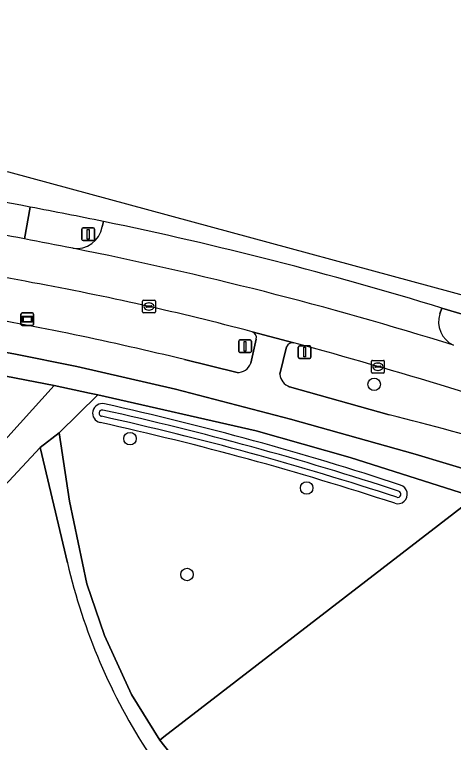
# Model space of a CAD drawing. Extents: x 162417 to 163722, y 384268 to 385417.
# Drawn here: x 163118.6 to 163152.9, y 385355.4 to 385412.3 of the extents above; entities that cross this region are included whole.
import ezdxf

# ---------------------------------------------------------------- set-up
doc = ezdxf.new("R2010")
doc.units = 0
for name, color, linetype in [('IMGEO_Berm_groen', 7, 'Continuous'), ('IMGEO_Boom', 7, 'Continuous'), ('IMGEO_Fietspad_open', 7, 'Continuous'), ('IMGEO_Groenvoorziening', 7, 'Continuous'), ('IMGEO_Kolk', 7, 'Continuous'), ('IMGEO_Lichtmast', 7, 'Continuous'), ('IMGEO_Loofbos', 7, 'Continuous'), ('IMGEO_Oever', 7, 'Continuous'), ('IMGEO_Rijbaan_lokaal_gesloten', 7, 'Continuous'), ('IMGEO_Rijbaan_lokaal_open', 7, 'Continuous'), ('IMGEO_Verkeersbordpaal', 7, 'Continuous'), ('IMGEO_Voetpad_halfverhard', 7, 'Continuous'), ('IMGEO_Voetpad_open', 7, 'Continuous'), ('IMGEO_Waterloop', 7, 'Continuous'), ('IMGEO_Wegwijzer', 7, 'Continuous')]:
    doc.layers.add(name, color=color, linetype=linetype)

msp = doc.modelspace()

# ---------------------------------------------------------------- linework, layer by layer
at = {"layer": 'IMGEO_Berm_groen'}
for points in [[(163119.344, 385394.791), (163119.792, 385397.28)], [(163119.792, 385397.28), (163119.344, 385394.791)], [(163125.429, 385395.739), (163125.525, 385396.154)], [(163154.765, 385388.563), (163152.019, 385389.37), (163151.863, 385388.93)], [(163137.053, 385385.069), (163137.485, 385386.941)], [(163139.867, 385386.337), (163139.33, 385384.191)], [(163131.861, 385385.345), (163135.982, 385384.322)], [(163140.101, 385383.213), (163147.902, 385381.024)]]:
    msp.add_lwpolyline(points, dxfattribs=at)
for centre, radius, start, end in [((163027.647, 384913.174), 492.798, 79.22316, 81.9786), ((163023.99, 384895.939), 507.884, 79.17868, 81.06326), ((163032.495, 384937.649), 467.847, 78.5304, 79.24592), ((163123.423, 385396.063), 2.032, 261.4255, 350.815), ((163039.217, 384980.654), 418.571, 78.87674, 81.41389), ((163023.506, 384893.727), 510.147, 78.7398, 79.1719), ((163078.386, 385164.832), 230.315, 75.21482, 79.59845), ((163067.694, 385121.058), 271.965, 76.35313, 80.07028), ((163153.799, 385388.307), 2.034, 162.1709, 244.5465), ((163137.014, 385387.059), 0.485, 345.9619, 72.4153), ((163140.336, 385386.174), 0.496, 77.971, 160.7825), ((163023.676, 384959.563), 442.769, 71.42486, 74.7096), ((163136.001, 385385.436), 1.115, 269.0373, 340.7527), ((163140.491, 385384.314), 1.168, 186.0308, 250.4697), ((163108.056, 385220.038), 165.844, 69.14839, 76.098)]:
    msp.add_arc(centre, radius, start, end, dxfattribs=at)
at = {"layer": 'IMGEO_Boom'}
for centre in [(163146.724, 385383.409), (163127.609, 385379.154), (163141.431, 385375.293), (163132.07, 385368.523)]:
    msp.add_circle(centre, 0.489, dxfattribs=at)
at = {"layer": 'IMGEO_Fietspad_open'}
for points in [[(163108.841, 385387.479), (163118.503, 385385.79), (163123.444, 385384.789), (163131.174, 385383.034), (163140.157, 385380.688), (163149.935, 385377.939), (163157.209, 385375.75)], [(163140.439, 385386.659), (163137.161, 385387.521)], [(163137.485, 385386.941), (163137.053, 385385.069)], [(163139.33, 385384.191), (163139.867, 385386.337)], [(163135.982, 385384.322), (163131.861, 385385.345)], [(163147.902, 385381.024), (163140.101, 385383.213)]]:
    msp.add_lwpolyline(points, dxfattribs=at)
for centre, radius, start, end in [((163067.694, 385121.058), 271.965, 76.35313, 80.07028), ((163137.014, 385387.059), 0.485, 345.9619, 72.4153), ((163140.336, 385386.174), 0.496, 77.971, 160.7825), ((163136.001, 385385.436), 1.115, 269.0373, 340.7527), ((163140.491, 385384.314), 1.168, 186.0308, 250.4697), ((163108.056, 385220.038), 165.844, 69.14839, 76.098)]:
    msp.add_arc(centre, radius, start, end, dxfattribs=at)
at = {"layer": 'IMGEO_Groenvoorziening'}
for points in [[(163121.666, 385383.322), (163112.577, 385385.054), (163098.61, 385387.356), (163079.252, 385390.155), (163043.155, 385394.02), (163026.46, 385395.302), (163022.767, 385395.63), (163022.276, 385395.674), (163025.793, 385391.881), (163041.043, 385376.025), (163066.506, 385349.334), (163075.191, 385340.346), (163077.702, 385337.669), (163078.151, 385337.683), (163079.756, 385337.733), (163095.283, 385354.731), (163109.062, 385369.37)], [(163154.611, 385374.573), (163144.835, 385377.681), (163137.48, 385379.776), (163125.091, 385382.578), (163122.072, 385379.612), (163122.873, 385374.271), (163124.235, 385367.782), (163125.6, 385363.743), (163127.716, 385359.117), (163129.933, 385355.56), (163130.25, 385355.811)]]:
    msp.add_lwpolyline(points, close=True, dxfattribs=at)
msp.add_lwpolyline([(163122.707, 385369.446), (163120.564, 385378.459), (163108.972, 385366.004), (163097.9, 385353.974), (163087.237, 385342.402), (163079.773, 385334.322), (163078.677, 385332.557), (163092.838, 385317.68), (163096.656, 385324.648), (163100.062, 385329.694), (163103.553, 385334.401), (163129.124, 385354.444)], dxfattribs=at)
for centre, radius, start, end in [((163125.43, 385381.144), 0.75, 77.1589, 257.1208), ((163073.933, 385147.885), 239.627, 71.79721, 77.54919), ((163073.952, 385147.915), 238.093, 71.79733, 77.55459), ((163148.558, 385374.806), 0.75, 252.0506, 72.1427), ((163167.848, 385379.881), 46.331, 193.0164, 213.3005)]:
    msp.add_arc(centre, radius, start, end, dxfattribs=at)
at = {"layer": 'IMGEO_Kolk'}
for p, q in [((163128.588, 385389.069), (163128.588, 385389.921)), ((163128.663, 385389.995), (163129.515, 385389.995)), ((163129.076, 385389.775), (163129.101, 385389.775)), ((163129.589, 385389.921), (163129.589, 385389.069)), ((163128.847, 385389.489), (163128.847, 385389.501)), ((163129.285, 385389.452), (163128.887, 385389.452)), ((163128.89, 385389.538), (163129.288, 385389.538)), ((163129.099, 385389.215), (163129.074, 385389.215)), ((163129.331, 385389.501), (163129.331, 385389.489)), ((163129.515, 385388.995), (163128.663, 385388.995)), ((163146.512, 385384.354), (163146.512, 385385.206)), ((163146.587, 385385.28), (163147.439, 385385.28)), ((163147.513, 385385.206), (163147.513, 385384.354)), ((163146.771, 385384.774), (163146.771, 385384.786)), ((163147.209, 385384.737), (163146.811, 385384.737)), ((163146.814, 385384.823), (163147.212, 385384.823)), ((163147, 385385.06), (163147.025, 385385.06)), ((163147.255, 385384.786), (163147.255, 385384.774)), ((163147.439, 385384.28), (163146.587, 385384.28)), ((163147.023, 385384.5), (163146.998, 385384.5))]:
    msp.add_line(p, q, dxfattribs=at)
for points in [[(163128.588, 385389.069), (163128.588, 385389.921)], [(163128.663, 385389.995), (163129.515, 385389.995)], [(163129.589, 385389.921), (163129.589, 385389.069)], [(163129.515, 385388.995), (163128.663, 385388.995)], [(163146.512, 385384.354), (163146.512, 385385.206)], [(163146.587, 385385.28), (163147.439, 385385.28)], [(163147.513, 385385.206), (163147.513, 385384.354)], [(163147.439, 385384.28), (163146.587, 385384.28)]]:
    msp.add_lwpolyline(points, dxfattribs=at)
for centre, radius, start, end in [((163128.665, 385389.919), 0.0765, 91.552, 178.448), ((163128.665, 385389.919), 0.0765, 91.552, 178.448), ((163129.513, 385389.919), 0.0765, 1.552, 88.448), ((163129.513, 385389.919), 0.0765, 1.552, 88.448), ((163128.887, 385389.498), 0.0403, 85.8775, 175.7526), ((163128.884, 385389.488), 0.0366, 178.938, 274.7102), ((163129.288, 385389.495), 0.043, 264.8664, 352.4533), ((163129.292, 385389.5), 0.0386, 1.7309, 96.639), ((163128.665, 385389.071), 0.0765, 181.552, 268.448), ((163128.665, 385389.071), 0.0765, 181.552, 268.448), ((163129.513, 385389.071), 0.0765, 271.552, 358.448), ((163129.513, 385389.071), 0.0765, 271.552, 358.448), ((163146.589, 385385.204), 0.0765, 91.552, 178.448), ((163146.589, 385385.204), 0.0765, 91.552, 178.448), ((163147.437, 385385.204), 0.0765, 1.552, 88.448), ((163147.437, 385385.204), 0.0765, 1.552, 88.448), ((163146.811, 385384.783), 0.0403, 85.8775, 175.7526), ((163146.808, 385384.773), 0.0366, 178.938, 274.7102), ((163147.212, 385384.78), 0.043, 264.8664, 352.4533), ((163147.216, 385384.785), 0.0386, 1.7309, 96.639), ((163146.589, 385384.356), 0.0765, 181.552, 268.448), ((163146.589, 385384.356), 0.0765, 181.552, 268.448), ((163147.437, 385384.356), 0.0765, 271.552, 358.448), ((163147.437, 385384.356), 0.0765, 271.552, 358.448)]:
    msp.add_arc(centre, radius, start, end, dxfattribs=at)
for centre, major_axis, ratio, start_param, end_param in [((163129.075, 385389.495), (-0.387, 0.002), 0.722429, 4.712389, 7.853982), ((163129.1, 385389.495), (-0.39, 0.002), 0.717154, 1.570796, 4.712389), ((163146.999, 385384.78), (-0.387, 0.002), 0.722429, 4.712389, 7.853982), ((163147.024, 385384.78), (-0.39, 0.002), 0.717154, 1.570796, 4.712389)]:
    msp.add_ellipse(centre, major_axis=major_axis, ratio=ratio, start_param=start_param, end_param=end_param, dxfattribs=at)
at = {"layer": 'IMGEO_Lichtmast'}
for p, q in [((163140.782, 385385.526), (163140.782, 385386.326)), ((163140.782, 385386.326), (163140.782, 385385.526)), ((163140.882, 385386.426), (163141.672, 385386.426)), ((163141.672, 385386.426), (163140.882, 385386.426)), ((163141.772, 385386.326), (163141.772, 385385.526)), ((163141.772, 385385.526), (163141.772, 385386.326)), ((163141.672, 385385.426), (163140.882, 385385.426)), ((163140.882, 385385.426), (163141.672, 385385.426))]:
    msp.add_line(p, q, dxfattribs=at)
msp.add_lwpolyline([(163141.202, 385386.301), (163141.352, 385386.301), (163141.352, 385385.551), (163141.202, 385385.551), (163141.202, 385386.301)], dxfattribs=at)
for centre, start, end in [((163140.882, 385386.326), 90, 180), ((163140.882, 385386.326), 90, 180), ((163141.672, 385386.326), 0, 90), ((163141.672, 385386.326), 360, 90), ((163140.882, 385385.526), 180, 270), ((163140.882, 385385.526), 180, 270), ((163141.672, 385385.526), 270, 0), ((163141.672, 385385.526), 270, 0)]:
    msp.add_arc(centre, 0.1, start, end, dxfattribs=at)
at = {"layer": 'IMGEO_Loofbos'}
msp.add_lwpolyline([(163167.217, 385370.454), (163154.611, 385374.573), (163130.25, 385355.811), (163129.933, 385355.56), (163137.884, 385345.521)], dxfattribs=at)
at = {"layer": 'IMGEO_Oever'}
for centre, radius, start, end in [((163125.43, 385381.144), 0.75, 77.1589, 257.1208), ((163073.933, 385147.885), 239.627, 71.79721, 77.54919), ((163125.429, 385381.145), 0.25, 76.1746, 256.2538), ((163074.098, 385148.458), 238.531, 71.79116, 77.55831), ((163073.879, 385147.696), 238.822, 71.79766, 77.54909), ((163073.952, 385147.915), 238.093, 71.79733, 77.55459), ((163148.558, 385374.806), 0.75, 252.0506, 72.1427), ((163148.557, 385374.806), 0.25, 252.219, 71.9252)]:
    msp.add_arc(centre, radius, start, end, dxfattribs=at)
at = {"layer": 'IMGEO_Rijbaan_lokaal_gesloten'}
for points in [[(163310.131, 385318.231), (163292.671, 385328.838), (163266.908, 385342.671), (163197.766, 385374.695), (163178.834, 385382.11), (163166.998, 385386.746), (163118.125, 385400.011), (163092.741, 385403.99), (163065.084, 385406.643), (163006.365, 385411.869), (162996.163, 385412.347), (162996.066, 385411.17), (163000.376, 385410.814), (163003.736, 385410.526), (163011.975, 385409.863), (163051.344, 385406.629)], [(163152.019, 385389.37), (163154.765, 385388.563)], [(163137.161, 385387.521), (163140.439, 385386.659)]]:
    msp.add_lwpolyline(points, dxfattribs=at)
for centre, radius, start, end in [((163027.647, 384913.174), 492.798, 79.22316, 81.9786), ((163023.99, 384895.939), 507.884, 79.17868, 81.06326), ((163032.495, 384937.649), 467.847, 78.5304, 79.24592), ((163065.875, 385108.071), 294.194, 72.97343, 78.30166), ((163039.217, 384980.654), 418.571, 78.87674, 81.41389), ((163023.506, 384893.727), 510.147, 78.7398, 79.1719), ((163067.016, 385111.171), 288.392, 72.66914, 78.78213), ((163078.386, 385164.832), 230.315, 75.21482, 79.59845), ((163023.676, 384959.563), 442.769, 71.42486, 74.7096)]:
    msp.add_arc(centre, radius, start, end, dxfattribs=at)
at = {"layer": 'IMGEO_Rijbaan_lokaal_open'}
for points in [[(163125.525, 385396.154), (163125.429, 385395.739)], [(163151.863, 385388.93), (163152.019, 385389.37)]]:
    msp.add_lwpolyline(points, dxfattribs=at)
for centre, radius, start, end in [((163065.875, 385108.071), 294.194, 72.97343, 78.30166), ((163123.423, 385396.063), 2.032, 261.4255, 350.815), ((163067.016, 385111.171), 288.392, 72.66914, 78.78213), ((163153.799, 385388.307), 2.034, 162.1709, 244.5465)]:
    msp.add_arc(centre, radius, start, end, dxfattribs=at)
at = {"layer": 'IMGEO_Verkeersbordpaal'}
for p, q in [((163123.841, 385394.752), (163123.841, 385395.552)), ((163123.841, 385395.552), (163123.841, 385394.752)), ((163123.941, 385395.652), (163124.731, 385395.652)), ((163124.731, 385395.652), (163123.941, 385395.652)), ((163124.831, 385395.552), (163124.831, 385394.752)), ((163124.831, 385394.752), (163124.831, 385395.552)), ((163124.731, 385394.652), (163123.941, 385394.652)), ((163123.941, 385394.652), (163124.731, 385394.652)), ((163136.215, 385386.884), (163137.005, 385386.884)), ((163137.005, 385386.884), (163136.215, 385386.884)), ((163136.115, 385385.984), (163136.115, 385386.784)), ((163136.115, 385386.784), (163136.115, 385385.984)), ((163137.105, 385386.784), (163137.105, 385385.984)), ((163137.105, 385385.984), (163137.105, 385386.784)), ((163137.005, 385385.884), (163136.215, 385385.884)), ((163136.215, 385385.884), (163137.005, 385385.884))]:
    msp.add_line(p, q, dxfattribs=at)
for points in [[(163124.261, 385395.527), (163124.411, 385395.527), (163124.411, 385394.777), (163124.261, 385394.777), (163124.261, 385395.527)], [(163136.535, 385386.759), (163136.685, 385386.759), (163136.685, 385386.009), (163136.535, 385386.009), (163136.535, 385386.759)]]:
    msp.add_lwpolyline(points, dxfattribs=at)
for centre, start, end in [((163123.941, 385395.552), 90, 180), ((163123.941, 385395.552), 90, 180), ((163124.731, 385395.552), 0, 90), ((163124.731, 385395.552), 360, 90), ((163123.941, 385394.752), 180, 270), ((163123.941, 385394.752), 180, 270), ((163124.731, 385394.752), 270, 0), ((163124.731, 385394.752), 270, 0), ((163136.215, 385386.784), 90, 180), ((163136.215, 385386.784), 90, 180), ((163137.005, 385386.784), 0, 90), ((163137.005, 385386.784), 360, 90), ((163136.215, 385385.984), 180, 270), ((163136.215, 385385.984), 180, 270), ((163137.005, 385385.984), 270, 0), ((163137.005, 385385.984), 270, 0)]:
    msp.add_arc(centre, 0.1, start, end, dxfattribs=at)
at = {"layer": 'IMGEO_Voetpad_halfverhard'}
for points in [[(163108.972, 385366.004), (163120.564, 385378.459), (163122.072, 385379.612), (163125.091, 385382.578), (163124.439, 385382.725), (163121.666, 385383.322), (163109.062, 385369.37)], [(163122.072, 385379.612), (163120.564, 385378.459), (163122.707, 385369.446)], [(163137.884, 385345.521), (163129.933, 385355.56), (163127.716, 385359.117), (163125.6, 385363.743), (163124.235, 385367.782), (163122.873, 385374.271), (163122.072, 385379.612)]]:
    msp.add_lwpolyline(points, dxfattribs=at)
msp.add_arc((163167.848, 385379.881), 46.331, 193.0164, 213.3005, dxfattribs=at)
at = {"layer": 'IMGEO_Voetpad_open'}
for points in [[(163157.209, 385375.75), (163149.935, 385377.939), (163140.157, 385380.688), (163131.174, 385383.034), (163123.444, 385384.789), (163118.503, 385385.79), (163108.841, 385387.479)], [(163112.577, 385385.054), (163121.666, 385383.322), (163124.439, 385382.725), (163125.091, 385382.578), (163137.48, 385379.776), (163144.835, 385377.681), (163154.611, 385374.573), (163167.217, 385370.454), (163174.141, 385368.012), (163184.213, 385364.005), (163212.847, 385351.737), (163246.263, 385335.823), (163247.492, 385335.181), (163280.277, 385318.062), (163291.557, 385311.67), (163307.686, 385302.216), (163309.797, 385300.886), (163313.505, 385298.773), (163313.683, 385299.154)]]:
    msp.add_lwpolyline(points, dxfattribs=at)
at = {"layer": 'IMGEO_Waterloop'}
for centre, radius, start, end in [((163125.429, 385381.145), 0.25, 76.1746, 256.2538), ((163074.098, 385148.458), 238.531, 71.79116, 77.55831), ((163073.879, 385147.696), 238.822, 71.79766, 77.54909), ((163148.557, 385374.806), 0.25, 252.219, 71.9252)]:
    msp.add_arc(centre, radius, start, end, dxfattribs=at)
at = {"layer": 'IMGEO_Wegwijzer'}
for p, q in [((163119.069, 385388.1), (163119.069, 385388.9)), ((163119.069, 385388.9), (163119.069, 385388.1)), ((163119.169, 385389), (163119.959, 385389)), ((163119.959, 385389), (163119.169, 385389)), ((163120.059, 385388.9), (163120.059, 385388.1)), ((163120.059, 385388.1), (163120.059, 385388.9)), ((163119.959, 385388), (163119.169, 385388)), ((163119.169, 385388), (163119.959, 385388))]:
    msp.add_line(p, q, dxfattribs=at)
for points in [[(163119.17, 385388.732), (163119.958, 385388.732), (163119.958, 385388.268), (163119.17, 385388.268), (163119.17, 385388.732)], [(163119.235, 385388.667), (163119.235, 385388.333), (163119.893, 385388.333), (163119.893, 385388.667), (163119.235, 385388.667)]]:
    msp.add_lwpolyline(points, dxfattribs=at)
for centre, start, end in [((163119.169, 385388.9), 90, 180), ((163119.169, 385388.9), 90, 180), ((163119.959, 385388.9), 0, 90), ((163119.959, 385388.9), 360, 90), ((163119.169, 385388.1), 180, 270), ((163119.169, 385388.1), 180, 270), ((163119.959, 385388.1), 270, 0), ((163119.959, 385388.1), 270, 0)]:
    msp.add_arc(centre, 0.1, start, end, dxfattribs=at)

doc.saveas('drawing.dxf')
